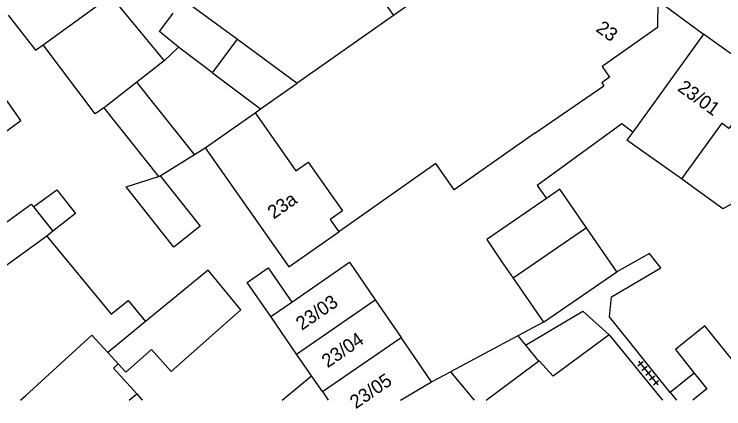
# Model space of a CAD drawing. Extents: x 132999 to 136000, y 398499 to 400501.
# Drawn here: x 134162.7 to 134215, y 398499.4 to 398528.4 of the extents above; entities that cross this region are included whole.
import ezdxf

# ---------------------------------------------------------------- set-up
doc = ezdxf.new("R2010")
doc.units = 0
for name, color, linetype in [('gg-afsc-erfafscheiding', 7, 'Continuous'), ('gg-anno-huisnummerreeks BGT', 7, 'Continuous'), ('gg-bbg-bijgebouw', 7, 'Continuous'), ('gg-bbg-gedigitaliseerde bebouwing', 7, 'Continuous'), ('gg-bbg-gedigitaliseerde bijgebouw', 7, 'Continuous'), ('gg-bbg-hoofdgebouw', 7, 'Continuous'), ('gg-bbg-luifel en loopbrug', 7, 'Continuous'), ('gg-bbg-tussenscheiding', 7, 'Continuous'), ('gt-symb-tegel verharding', 7, 'Continuous')]:
    doc.layers.add(name, color=color, linetype=linetype)

# ---------------------------------------------------------------- blocks, each defined once
blk = doc.blocks.new('gt0-TEG1')
at = {"layer": 'gt-symb-tegel verharding'}
for p, q in [((-1.125, 0), (1.125, 0)), ((-0.9, -0.25), (-0.9, 0.25)), ((-0.45, -0.25), (-0.45, 0.25)), ((0, -0.25), (0, 0.25)), ((0.45, -0.25), (0.45, 0.25)), ((0.9, -0.25), (0.9, 0.25))]:
    blk.add_line(p, q, dxfattribs=at)

msp = doc.modelspace()

# ---------------------------------------------------------------- linework, layer by layer
at = {"layer": 'gg-afsc-erfafscheiding'}
for p, q in [((134210.089, 398529.443), (134213.472, 398526.972)), ((134201.688, 398505.743), (134199.785, 398504.74)), ((134206.518, 398504.808), (134210.443, 398500))]:
    msp.add_line(p, q, dxfattribs=at)
for points in [[(134208.25, 398519.747), (134207.451, 398520.363), (134201.212, 398515.801), (134201.9, 398514.861)], [(134211.018, 398500.569), (134206.553, 398506.13), (134206.683, 398507.605), (134210.328, 398509.745), (134209.478, 398510.801), (134207.082, 398509.457)]]:
    msp.add_lwpolyline(points, dxfattribs=at)
at = {"layer": 'gg-bbg-bijgebouw'}
for p, q in [((134207.082, 398509.457), (134204.853, 398512.694)), ((134201.688, 398505.743), (134207.082, 398509.457)), ((134199.442, 398508.971), (134201.688, 398505.743)), ((134189.282, 398507.391), (134191.186, 398504.622)), ((134183.499, 398503.384), (134181.588, 398506.158)), ((134193.437, 398501.346), (134191.186, 398504.622)), ((134184.602, 398501.783), (134183.499, 398503.384))]:
    msp.add_line(p, q, dxfattribs=at)
for points in [[(134204.853, 398512.694), (134202.891, 398515.544), (134201.9, 398514.861)], [(134201.9, 398514.861), (134197.497, 398511.83), (134198.576, 398510.216), (134199.442, 398508.971)], [(134183.136, 398507.224), (134187.386, 398510.15), (134189.282, 398507.391)]]:
    msp.add_lwpolyline(points, dxfattribs=at)
at = {"layer": 'gg-bbg-gedigitaliseerde bebouwing'}
for p, q in [((134190.632, 398528.351), (134183.547, 398523.362)), ((134201.037, 398519.678), (134206.117, 398523.165)), ((134211.847, 398516.304), (134207.82, 398519.152)), ((134164.11, 398514.242), (134165.534, 398512.434)), ((134165.534, 398512.434), (134165.095, 398512.089)), ((134171.717, 398500.461), (134172.125, 398500))]:
    msp.add_line(p, q, dxfattribs=at)
for points in [[(134222.592, 398520.375), (134220.206, 398517.076), (134214.882, 398514.093), (134211.847, 398516.304)], [(134201.037, 398519.678), (134195.11, 398515.502), (134193.751, 398517.43), (134186.611, 398512.402)], [(134176.757, 398518.58), (134182.932, 398509.811), (134186.611, 398512.402)], [(134153.676, 398509.593), (134157.281, 398512.807), (134158.796, 398510.713), (134163.951, 398514.444), (134164.11, 398514.242)], [(134165.095, 398512.089), (134169.838, 398506.322), (134171.077, 398507.341), (134172.36, 398505.781)], [(134215.626, 398502.923), (134213.574, 398505.467), (134211.39, 398503.73), (134212.786, 398501.975)], [(134171.717, 398500.461), (134170.004, 398502.343), (134170.355, 398502.663)], [(134212.786, 398501.975), (134213.707, 398500.818), (134212.679, 398500)]]:
    msp.add_lwpolyline(points, dxfattribs=at)
at = {"layer": 'gg-bbg-gedigitaliseerde bijgebouw'}
for p, q in [((134169.793, 398529.793), (134173.732, 398525.002)), ((134175.142, 398529.533), (134179.15, 398526.59)), ((134179.15, 398526.59), (134183.547, 398523.362)), ((134173.732, 398525.002), (134174.794, 398526.013)), ((134175.972, 398518.097), (134171.732, 398523.432)), ((134175.972, 398518.097), (134176.757, 398518.58)), ((134199.785, 398504.74), (134194.831, 398502.091)), ((134199.785, 398504.74), (134200.351, 398504.046)), ((134197.463, 398500), (134201.317, 398502.862)), ((134193.437, 398501.346), (134194.831, 398502.091)), ((134182.437, 398500), (134184.602, 398501.783))]:
    msp.add_line(p, q, dxfattribs=at)
for points in [[(134192.629, 398531.538), (134189.791, 398529.54), (134190.632, 398528.351)], [(134162.26, 398528.368), (134164.255, 398525.775), (134164.824, 398526.176)], [(134174.794, 398526.013), (134173.404, 398527.149), (134174.395, 398528.504)], [(134169.305, 398521.542), (134168.664, 398521.1), (134164.824, 398526.176)], [(134171.732, 398523.432), (134169.447, 398521.639), (134169.305, 398521.542)], [(134170.355, 398502.663), (134170.911, 398502.052), (134172.808, 398503.736), (134174.265, 398502.095), (134179.383, 398506.639), (134176.969, 398509.573), (134172.36, 398505.781)], [(134181.588, 398506.158), (134179.86, 398508.666), (134181.408, 398509.733), (134183.136, 398507.224)], [(134200.351, 398504.046), (134204.589, 398506.561), (134206.518, 398504.808)], [(134206.518, 398504.808), (134202.387, 398501.756), (134201.369, 398502.901), (134201.317, 398502.862)]]:
    msp.add_lwpolyline(points, dxfattribs=at)
at = {"layer": 'gg-bbg-hoofdgebouw'}
for p, q in [((134213.472, 398526.972), (134208.25, 398519.747)), ((134218, 398523.697), (134213.472, 398526.972)), ((134208.25, 398519.747), (134207.82, 398519.152))]:
    msp.add_line(p, q, dxfattribs=at)
msp.add_lwpolyline([(134210.089, 398529.443), (134210.083, 398527.462), (134205.994, 398524.58), (134206.552, 398523.787), (134205.977, 398523.371), (134206.117, 398523.165)], dxfattribs=at)
at = {"layer": 'gg-bbg-luifel en loopbrug'}
for p, q in [((134169.305, 398521.542), (134173.334, 398516.473)), ((134173.435, 398516.535), (134175.972, 398518.097)), ((134173.334, 398516.473), (134173.435, 398516.535)), ((134212.786, 398501.975), (134211.018, 398500.569)), ((134211.018, 398500.569), (134211.475, 398500))]:
    msp.add_line(p, q, dxfattribs=at)
for points in [[(134163.192, 398520.603), (134161.111, 398523.504), (134159.363, 398522.25), (134158.064, 398521.272), (134160.211, 398518.419), (134161.478, 398519.373), (134163.192, 398520.603)], [(134173.435, 398516.535), (134176.399, 398512.806), (134174.464, 398511.268), (134170.934, 398515.71), (134173.334, 398516.473)], [(134164.11, 398514.242), (134165.827, 398515.484), (134167.205, 398513.746), (134165.534, 398512.434)]]:
    msp.add_lwpolyline(points, dxfattribs=at)
at = {"layer": 'gg-bbg-tussenscheiding'}
for p, q in [((134193.467, 398530.347), (134190.632, 398528.351)), ((134164.824, 398526.176), (134169.793, 398529.793)), ((134177.294, 398524.122), (134179.15, 398526.59)), ((134177.294, 398524.122), (134174.794, 398526.013)), ((134173.732, 398525.002), (134171.732, 398523.432)), ((134177.294, 398524.122), (134180.83, 398521.449)), ((134180.436, 398521.171), (134180.83, 398521.449)), ((134176.757, 398518.58), (134180.436, 398521.171)), ((134204.853, 398512.694), (134199.442, 398508.971)), ((134183.499, 398503.384), (134189.282, 398507.391)), ((134181.588, 398506.158), (134183.136, 398507.224)), ((134172.36, 398505.781), (134169.591, 398503.503)), ((134185.399, 398500.625), (134191.186, 398504.622)), ((134200.351, 398504.046), (134201.317, 398502.862)), ((134169.591, 398503.503), (134170.355, 398502.663)), ((134194.831, 398502.091), (134196.568, 398500)), ((134185.399, 398500.625), (134184.602, 398501.783)), ((134191.146, 398500), (134193.437, 398501.346)), ((134185.399, 398500.625), (134185.829, 398500)), ((134171.153, 398500), (134171.717, 398500.461))]:
    msp.add_line(p, q, dxfattribs=at)
for points in [[(134218, 398523.697), (134215.337, 398520.017), (134214.81, 398520.398), (134211.847, 398516.304)], [(134180.83, 398521.449), (134182.81, 398522.843), (134183.547, 398523.362)], [(134180.436, 398521.171), (134183.445, 398516.899), (134184.344, 398517.532), (134186.877, 398513.935), (134185.978, 398513.301), (134186.611, 398512.402)], [(134165.095, 398512.089), (134157.757, 398506.779), (134157.222, 398506.473), (134151.79, 398501.53)], [(134163.155, 398500), (134163.552, 398500.342), (134168.421, 398504.785), (134169.591, 398503.503)]]:
    msp.add_lwpolyline(points, dxfattribs=at)

# ---------------------------------------------------------------- block references
at = {"layer": 'gt-symb-tegel verharding', "rotation": -50.76707396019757}
msp.add_blockref('gt0-TEG1', (134209.399, 398501.987), dxfattribs=at)

# ---------------------------------------------------------------- texts
at = {"layer": 'gg-anno-huisnummerreeks BGT'}
for s, rotation, p in [('23', 324.1, (134205.474, 398527.229)), ('23/01', 324.1, (134211.488, 398522.854)), ('23a', 35.2, (134181.805, 398513.296)), ('23/03', 34.5, (134183.879, 398505.103)), ('23/04', 34.5, (134185.78, 398502.338)), ('23/05', 34.5, (134187.857, 398499.317))]:
    msp.add_text(s, height=1, rotation=rotation, dxfattribs=at).set_placement(p)

doc.saveas('drawing.dxf')
